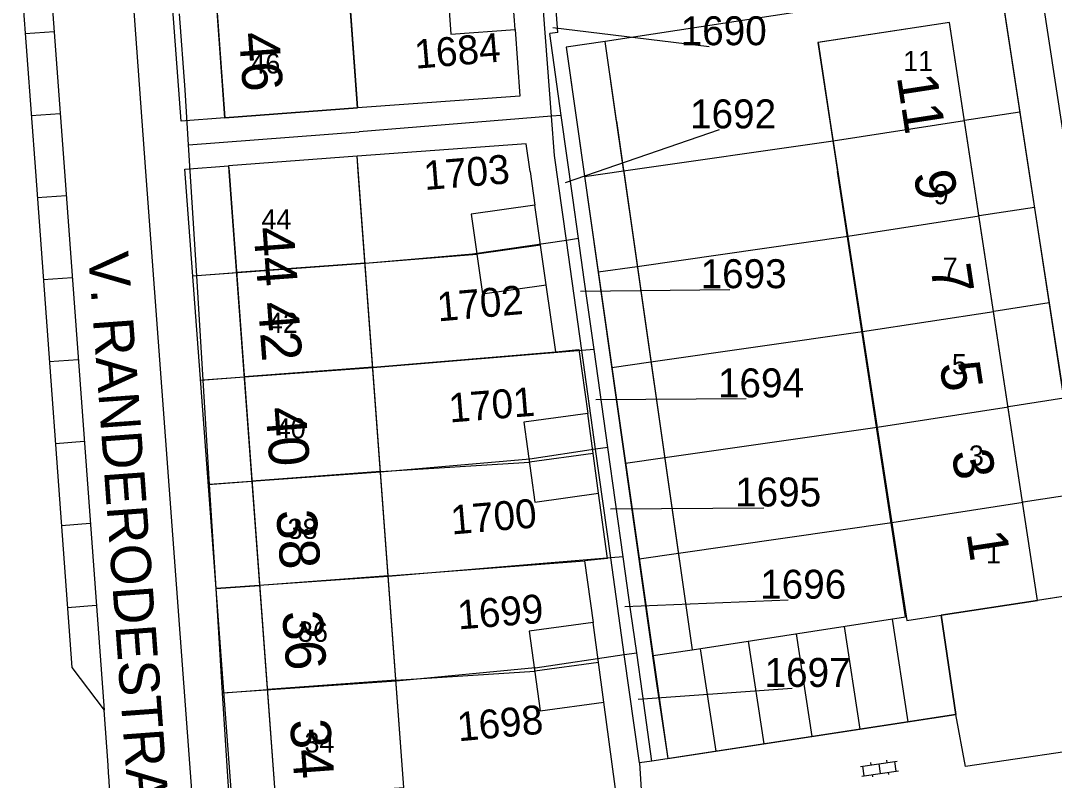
# Model space of a CAD drawing. Extents: x 148816 to 151297, y 399515 to 402500.
# Drawn here: x 150315.1 to 150379.4, y 401212.2 to 401259.4 of the extents above; entities that cross this region are included whole.
import ezdxf

# ---------------------------------------------------------------- set-up
doc = ezdxf.new("R2010")
doc.units = 0
for name, color, linetype in [('B01 Hoofdgebouw  [T] Norm', 7, 'Continuous'), ('B01 hoofgebouw', 7, 'Continuous'), ('B02 Bijgebouw  [D] Norm', 7, 'Continuous'), ('B07 Tussenmuur  [D] Norm', 7, 'Continuous'), ('G01 perceelsgrens', 7, 'Continuous'), ('S02 Open verharding  Norm', 7, 'Continuous'), ('T04 Haag heg  [D] Gem', 7, 'Continuous'), ('V00 Kant verharding algemeen  [T] Norm', 7, 'Continuous'), ('V00 Kant verharding algemeen secundair  [T] Gem', 7, 'Continuous'), ('V00 Kant verharding algemeen secundair  [T] Norm', 7, 'Continuous'), ('Z01 perceelnummer', 7, 'Continuous'), ('Z02 huisnummer', 7, 'Continuous'), ('Z02 Huisnummer  [Tekst] Norm', 7, 'Continuous'), ('Z06 straatnaam', 7, 'Continuous')]:
    doc.layers.add(name, color=color, linetype=linetype)

msp = doc.modelspace()

# ---------------------------------------------------------------- linework, layer by layer
at = {"layer": 'B01 Hoofdgebouw  [T] Norm'}
for p, q in [((150333.2, 401293.18), (150336.06, 401253.96)), ((150327.81, 401253.34), (150324.94, 401292.57)), ((150372.87, 401259.27), (150364.7, 401258.02)), ((150374.3, 401250), (150372.87, 401259.27)), ((150351.46, 401258.08), (150349.03, 401257.73)), ((150349.03, 401257.73), (150350.138, 401250)), ((150352.619, 401250), (150351.46, 401258.08)), ((150364.7, 401258.02), (150365.924, 401250)), ((150336.06, 401253.96), (150327.81, 401253.34)), ((150336.04, 401250.95), (150328.04, 401250.36)), ((150336.11, 401250), (150336.04, 401250.95)), ((150328.04, 401250.36), (150328.07, 401250)), ((150328.07, 401250), (150330.95, 401211.15)), ((150338.95, 401211.71), (150336.11, 401250)), ((150350.138, 401250), (150355.37, 401213.5)), ((150352.619, 401250), (150356.881, 401220.261)), ((150370.152, 401222.31), (150365.924, 401250)), ((150378.36, 401223.34), (150374.29, 401250)), ((150372.36, 401222.42), (150378.36, 401223.34)), ((150373.27, 401216.24), (150372.36, 401222.42)), ((150355.37, 401213.5), (150373.27, 401216.24))]:
    msp.add_line(p, q, dxfattribs=at)
at = {"layer": 'B01 hoofgebouw'}
for points in [[(150327.81, 401253.34), (150336.06, 401253.96), (150333.2, 401293.18), (150324.94, 401292.57), (150327.81, 401253.34)], [(150354.61, 401218.44), (150355.37, 401213.5), (150373.27, 401216.24), (150372.36, 401222.42), (150378.36, 401223.34), (150372.873, 401259.274), (150364.702, 401258.015), (150365.464, 401253.069)], [(150352.173, 401253.131), (150351.46, 401258.08), (150349.03, 401257.73), (150349.743, 401252.781)], [(150352.173, 401253.131), (150356.881, 401220.261), (150370.152, 401222.31)], [(150365.464, 401253.069), (150370.236, 401222.094), (150372.36, 401222.42)], [(150349.743, 401252.781), (150354.61, 401218.44)], [(150328.067, 401250), (150330.95, 401211.15), (150338.95, 401211.71), (150336.04, 401250.95), (150328.04, 401250.36), (150328.067, 401250)]]:
    msp.add_lwpolyline(points, dxfattribs=at)
at = {"layer": 'B02 Bijgebouw  [D] Norm'}
for p, q in [((150356.881, 401220.261), (150370.152, 401222.31)), ((150354.451, 401219.913), (150356.881, 401220.261))]:
    msp.add_line(p, q, dxfattribs=at)
for points in [[(150341.511, 401263.528), (150341.876, 401258.535), (150345.863, 401258.827), (150345.498, 401263.82)], [(150343.13, 401247.345), (150343.833, 401242.395), (150347.794, 401242.957), (150347.091, 401247.907)], [(150346.414, 401234.409), (150347.091, 401229.453), (150351.055, 401229.995), (150350.378, 401234.951)], [(150346.744, 401221.419), (150347.419, 401216.464), (150351.383, 401217.004), (150350.708, 401221.959)]]:
    msp.add_lwpolyline(points, close=True, dxfattribs=at)
at = {"layer": 'B07 Tussenmuur  [D] Norm'}
for p, q in [((150365.641, 401251.911), (150373.809, 401253.171)), ((150365.641, 401251.911), (150373.809, 401253.171)), ((150350.182, 401249.694), (150352.613, 401250.042)), ((150350.182, 401249.694), (150352.613, 401250.042)), ((150366.556, 401245.982), (150374.724, 401247.242)), ((150366.556, 401245.982), (150374.724, 401247.242)), ((150347.443, 401245.433), (150343.482, 401244.87)), ((150347.443, 401245.433), (150343.482, 401244.87)), ((150336.533, 401244.311), (150328.535, 401243.718)), ((150336.533, 401244.311), (150328.535, 401243.718)), ((150351.033, 401243.758), (150353.464, 401244.106)), ((150351.033, 401243.758), (150353.464, 401244.106)), ((150367.472, 401240.048), (150375.64, 401241.308)), ((150367.472, 401240.048), (150375.64, 401241.308)), ((150337.013, 401237.829), (150329.015, 401237.236)), ((150337.013, 401237.829), (150329.015, 401237.236)), ((150351.885, 401237.814), (150354.315, 401238.162)), ((150351.885, 401237.814), (150354.315, 401238.162)), ((150368.387, 401234.113), (150376.555, 401235.373)), ((150368.387, 401234.113), (150376.555, 401235.373)), ((150350.717, 401232.473), (150346.753, 401231.932)), ((150350.717, 401232.473), (150346.753, 401231.932)), ((150352.737, 401231.87), (150355.167, 401232.218)), ((150352.737, 401231.87), (150355.167, 401232.218)), ((150337.494, 401231.347), (150329.496, 401230.754)), ((150337.494, 401231.347), (150329.496, 401230.754)), ((150369.303, 401228.179), (150377.471, 401229.439)), ((150369.303, 401228.179), (150377.471, 401229.439)), ((150353.589, 401225.927), (150356.019, 401226.275)), ((150353.589, 401225.927), (150356.019, 401226.275)), ((150337.974, 401224.865), (150329.976, 401224.272)), ((150337.974, 401224.865), (150329.976, 401224.272)), ((150369.309, 401222.164), (150370.286, 401215.784)), ((150369.309, 401222.164), (150370.286, 401215.784)), ((150366.325, 401221.707), (150367.302, 401215.327)), ((150366.325, 401221.707), (150367.302, 401215.327)), ((150363.342, 401221.25), (150364.319, 401214.87)), ((150363.342, 401221.25), (150364.319, 401214.87)), ((150357.376, 401220.336), (150358.353, 401213.956)), ((150357.376, 401220.336), (150358.353, 401213.956)), ((150360.359, 401220.793), (150361.336, 401214.413)), ((150360.359, 401220.793), (150361.336, 401214.413)), ((150351.046, 401219.482), (150347.082, 401218.942)), ((150351.046, 401219.482), (150347.082, 401218.942)), ((150338.455, 401218.383), (150330.457, 401217.79)), ((150338.455, 401218.383), (150330.457, 401217.79))]:
    msp.add_line(p, q, dxfattribs=at)
at = {"layer": 'G01 perceelsgrens'}
for points in [[(150369.86, 401302.038), (150377.754, 401250.446), (150381.82, 401223.87)], [(150348.133, 401253.436), (150347.499, 401261.654)], [(150348.523, 401258.654), (150348.288, 401261.725)], [(150325.556, 401251.653), (150325.343, 401255.078), (150324.98, 401259.803)], [(150348.523, 401258.654), (150348.017, 401258.585)], [(150348.733, 401253.485), (150348.017, 401258.585)], [(150348.133, 401253.436), (150336.169, 401252.464)], [(150348.733, 401253.485), (150348.133, 401253.436)], [(150349.057, 401245.72), (150348.321, 401250.991), (150348.133, 401253.436)], [(150349.451, 401248.375), (150348.733, 401253.485)], [(150325.556, 401251.653), (150336.169, 401252.464)], [(150326.061, 401243.516), (150325.556, 401251.653)], [(150349.808, 401245.83), (150349.451, 401248.375)], [(150349.057, 401245.72), (150343.218, 401244.871)], [(150349.808, 401245.83), (150349.057, 401245.72)], [(150350.012, 401238.875), (150349.057, 401245.72)], [(150350.165, 401243.285), (150349.808, 401245.83)], [(150343.218, 401244.871), (150336.534, 401244.288), (150326.061, 401243.516)], [(150326.464, 401237.028), (150326.061, 401243.516)], [(150350.776, 401238.938), (150350.165, 401243.285)], [(150350.012, 401238.875), (150337.015, 401237.806), (150326.464, 401237.028)], [(150350.776, 401238.938), (150350.012, 401238.875)], [(150350.869, 401232.733), (150350.012, 401238.875)], [(150351.631, 401232.847), (150350.776, 401238.938)], [(150326.866, 401230.549), (150326.464, 401237.028)], [(150350.869, 401232.733), (150346.779, 401232.123)], [(150351.631, 401232.847), (150350.869, 401232.733)], [(150351.812, 401225.979), (150350.869, 401232.733)], [(150352.587, 401226.044), (150351.631, 401232.847)], [(150346.779, 401232.123), (150337.497, 401231.304), (150326.866, 401230.549)], [(150327.269, 401224.071), (150326.866, 401230.549)], [(150351.812, 401225.979), (150337.977, 401224.832), (150327.269, 401224.071)], [(150352.587, 401226.044), (150351.812, 401225.979)], [(150352.65, 401219.967), (150351.812, 401225.979)], [(150353.067, 401222.628), (150352.587, 401226.044)], [(150327.673, 401217.567), (150327.269, 401224.071)], [(150381.82, 401223.87), (150378.36, 401223.34), (150372.36, 401222.42), (150373.27, 401216.24), (150354.371, 401213.347)], [(150353.425, 401220.083), (150353.067, 401222.628)], [(150347.115, 401219.135), (150352.65, 401219.967)], [(150352.65, 401219.967), (150353.425, 401220.083)], [(150353.591, 401213.228), (150352.65, 401219.967)], [(150353.781, 401217.547), (150353.425, 401220.083)], [(150347.115, 401219.135), (150338.46, 401218.322), (150327.673, 401217.567)], [(150328.114, 401210.464), (150327.673, 401217.567)], [(150354.371, 401213.347), (150353.781, 401217.547)], [(150353.591, 401213.228), (150353.786, 401210.235), (150336.036, 401206.599), (150331.277, 401206.055), (150329.991, 401206.386), (150329.085, 401207.201), (150328.655, 401207.669), (150328.23, 401208.64), (150328.114, 401210.464)], [(150354.371, 401213.347), (150353.591, 401213.228)]]:
    msp.add_lwpolyline(points, dxfattribs=at)
at = {"layer": 'S02 Open verharding  Norm'}
for p, q in [((150367.348, 401213.007), (150369.623, 401213.341)), ((150367.969, 401213.25), (150367.991, 401213.101)), ((150368.486, 401213.174), (150368.572, 401212.58)), ((150368.958, 401213.395), (150368.98, 401213.246)), ((150369.562, 401212.725), (150369.475, 401213.319)), ((150367.435, 401212.413), (150369.71, 401212.747)), ((150367.583, 401212.435), (150367.496, 401213.029)), ((150368.078, 401212.508), (150368.1, 401212.359)), ((150369.067, 401212.653), (150369.089, 401212.504))]:
    msp.add_line(p, q, dxfattribs=at)
at = {"layer": 'T04 Haag heg  [D] Gem'}
for p, q in [((150377.251, 401253.7), (150373.809, 401253.171)), ((150352.613, 401250.042), (150365.641, 401251.911)), ((150378.163, 401247.771), (150374.724, 401247.242)), ((150353.464, 401244.106), (150366.556, 401245.982)), ((150336.533, 401244.311), (150343.482, 401244.87)), ((150325.814, 401243.515), (150328.535, 401243.718)), ((150379.077, 401241.837), (150375.64, 401241.308)), ((150354.315, 401238.162), (150367.472, 401240.048)), ((150337.013, 401237.829), (150348.387, 401238.786)), ((150326.297, 401237.033), (150329.015, 401237.236)), ((150379.99, 401235.902), (150376.555, 401235.373)), ((150355.167, 401232.218), (150368.387, 401234.113)), ((150337.494, 401231.347), (150346.753, 401231.932)), ((150326.78, 401230.551), (150329.496, 401230.754)), ((150380.904, 401229.967), (150377.471, 401229.439)), ((150356.019, 401226.275), (150369.303, 401228.179)), ((150337.974, 401224.865), (150350.186, 401225.797)), ((150327.263, 401224.07), (150329.976, 401224.272)), ((150381.842, 401223.876), (150378.36, 401223.34)), ((150338.455, 401218.383), (150347.082, 401218.942)), ((150327.747, 401217.588), (150330.457, 401217.79))]:
    msp.add_line(p, q, dxfattribs=at)
at = {"layer": 'V00 Kant verharding algemeen  [T] Norm'}
for p, q in [((150380.33, 401250), (150368.57, 401326.77)), ((150320.17, 401286.6), (150322.88, 401250)), ((150315.112, 401262.37), (150316.024, 401250)), ((150375.997, 401261.853), (150351.46, 401258.08)), ((150375.997, 401261.853), (150377.82, 401250)), ((150346.551, 401251.725), (150336.04, 401250.95)), ((150346.794, 401250), (150346.551, 401251.725)), ((150316.024, 401250), (150318.296, 401219.174)), ((150322.88, 401250), (150325.86, 401209.76)), ((150346.794, 401250), (150347.091, 401247.907)), ((150377.82, 401250), (150382.76, 401217.91)), ((150348.387, 401238.786), (150347.794, 401242.957)), ((150348.387, 401238.786), (150349.834, 401238.94)), ((150349.834, 401238.94), (150350.378, 401234.951)), ((150351.607, 401225.951), (150351.055, 401229.995)), ((150351.607, 401225.951), (150350.186, 401225.797)), ((150350.186, 401225.797), (150350.708, 401221.959)), ((150318.296, 401219.174), (150320.298, 401216.523)), ((150352.379, 401209.692), (150351.383, 401217.004)), ((150320.55, 401213.1), (150320.298, 401216.523)), ((150373.87, 401213), (150373.27, 401216.24)), ((150380.06, 401213.93), (150373.87, 401213))]:
    msp.add_line(p, q, dxfattribs=at)
for points in [[(150327.81, 401253.34), (150325.096, 401253.137), (150322.21, 401291.77)], [(150345.863, 401258.827), (150346.159, 401254.696), (150336.06, 401253.96)], [(150328.32, 401209.9), (150325.318, 401250.159), (150328.04, 401250.36)]]:
    msp.add_lwpolyline(points, dxfattribs=at)
msp.add_arc((150244.606, 401207.722), 76.134, 352.56467, 4.05048, dxfattribs=at)
at = {"layer": 'V00 Kant verharding algemeen secundair  [T] Gem'}
for p, q in [((150315.392, 401258.576), (150317.188, 401258.709)), ((150315.767, 401253.48), (150317.564, 401253.612)), ((150316.143, 401248.384), (150317.939, 401248.516)), ((150316.519, 401243.288), (150318.315, 401243.42)), ((150316.894, 401238.191), (150318.69, 401238.324)), ((150317.271, 401233.095), (150319.066, 401233.228)), ((150317.646, 401227.999), (150319.442, 401228.132)), ((150318.022, 401222.903), (150319.817, 401223.035))]:
    msp.add_line(p, q, dxfattribs=at)
at = {"layer": 'V00 Kant verharding algemeen secundair  [T] Norm'}
msp.add_lwpolyline([(150316.716, 401265.107), (150317.83, 401250), (150320.297, 401216.523)], dxfattribs=at)
at = {"layer": 'Z01 perceelnummer'}
for points in [[(150357.929, 401257.756), (150348.205, 401258.945)], [(150358.552, 401252.588), (150348.975, 401249.305)], [(150359.215, 401242.65), (150349.925, 401242.545)], [(150360.226, 401235.863), (150350.885, 401235.805)], [(150361.333, 401229.077), (150351.805, 401229.015)], [(150362.855, 401223.344), (150352.695, 401222.945)], [(150363.096, 401217.857), (150353.515, 401217.175)]]:
    msp.add_lwpolyline(points, dxfattribs=at)

# ---------------------------------------------------------------- texts
for s, p in [('1690', (150356.159, 401257.856)), ('1692', (150356.746, 401252.688)), ('1693', (150357.399, 401242.75)), ('1694', (150358.476, 401235.963)), ('1695', (150359.547, 401229.177)), ('1696', (150361.105, 401223.444)), ('1697', (150361.377, 401217.957))]:
    msp.add_text(s, height=1.8, dxfattribs=at).set_placement(p)
for s, rotation, p in [('1684', 4.82559, (150339.677, 401256.39)), ('1703', 4.60603, (150340.249, 401248.848)), ('1702', 5.03737, (150341.083, 401240.679)), ('1701', 4.56701, (150341.803, 401234.396)), ('1700', 4.78756, (150341.93, 401227.433)), ('1699', 4.434, (150342.342, 401221.53)), ('1698', 5.23605, (150342.341, 401214.572))]:
    msp.add_text(s, height=1.8, rotation=rotation, dxfattribs=at).set_placement(p)
at = {"layer": 'Z02 huisnummer'}
for s, rotation, p in [('46', 274.1877, (150328.677, 401258.608)), ('11', 278.74616, (150369.594, 401255.903)), ('9', 278.68085, (150370.646, 401249.925)), ('44', 274.24486, (150329.583, 401246.496)), ('7', 278.68085, (150371.684, 401244.074)), ('42', 274.24486, (150329.867, 401241.839)), ('5', 278.68085, (150372.251, 401238.036)), ('40', 274.24486, (150330.333, 401235.302)), ('3', 278.68085, (150373.004, 401232.561)), ('38', 274.24486, (150330.999, 401228.911)), ('1', 278.68085, (150373.926, 401227.528)), ('36', 274.24486, (150331.372, 401222.628)), ('34', 274.24486, (150331.852, 401215.886))]:
    msp.add_text(s, height=2.5, rotation=rotation, dxfattribs=at).set_placement(p)
at = {"layer": 'Z02 Huisnummer  [Tekst] Norm'}
for s, p in [('11', (150370, 401256.25)), ('46', (150329.399, 401256.097)), ('9', (150371.893, 401247.968)), ('44', (150330.089, 401246.41)), ('7', (150372.461, 401243.406)), ('42', (150330.49, 401239.969)), ('5', (150373.03, 401237.404)), ('40', (150330.978, 401233.407)), ('3', (150374.086, 401231.722)), ('38', (150331.709, 401227.164)), ('1', (150375.142, 401225.639)), ('36', (150332.359, 401220.762)), ('34', (150332.765, 401213.879))]:
    msp.add_text(s, height=1.25, dxfattribs=at).set_placement(p)
at = {"layer": 'Z06 straatnaam'}
for s, rotation, p in [('FREDERIK JAN OTTOSTRAAT', 278.6895, (150373.702, 401305.116)), ('V. RANDERODESTRAAT', 274.1877, (150319.305, 401244.918))]:
    msp.add_text(s, height=2.5, rotation=rotation, dxfattribs=at).set_placement(p)

doc.saveas('drawing.dxf')
